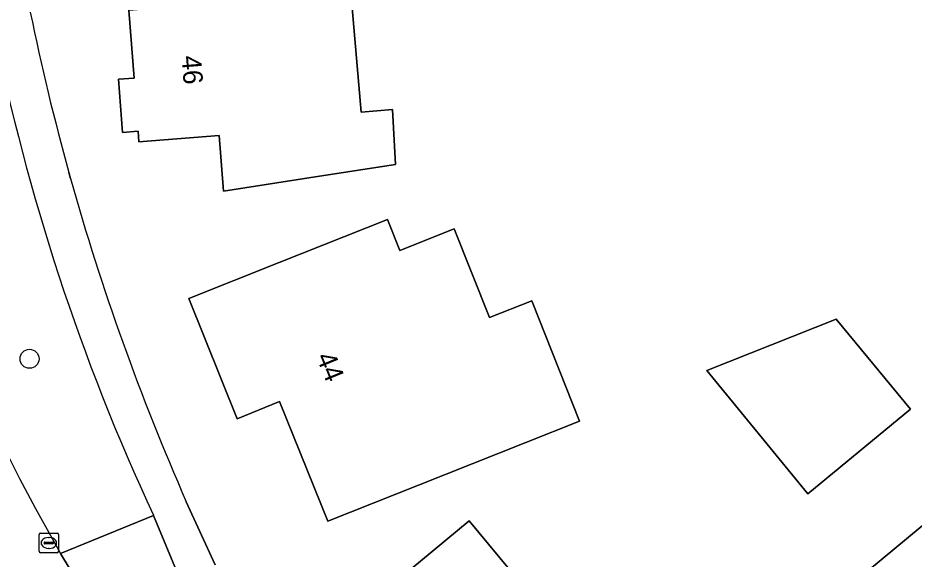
# Model space of a CAD drawing. Extents: x 157320 to 158835, y 386650 to 388491.
# Drawn here: x 158212.25 to 158258.31, y 387511.18 to 387538.95 of the extents above; entities that cross this region are included whole.
import ezdxf

# ---------------------------------------------------------------- set-up
doc = ezdxf.new("R2010")
doc.units = 0
for name, color, linetype in [('IMGEO_Boom', 7, 'Continuous'), ('IMGEO_Erf', 7, 'Continuous'), ('IMGEO_Groenvoorziening', 7, 'Continuous'), ('IMGEO_Kolk', 7, 'Continuous'), ('IMGEO_Pand', 7, 'Continuous'), ('IMGEO_Pand_nummerreeks', 7, 'Continuous'), ('IMGEO_Rijbaan_lokaal_gesloten', 7, 'Continuous'), ('IMGEO_Voetpad_open', 7, 'Continuous')]:
    doc.layers.add(name, color=color, linetype=linetype)

msp = doc.modelspace()

# ---------------------------------------------------------------- linework, layer by layer
at = {"layer": 'IMGEO_Boom'}
msp.add_circle((158212.846, 387521.458), 0.489, dxfattribs=at)
at = {"layer": 'IMGEO_Erf'}
for points in [[(158232.355, 387493.717), (158235.077, 387493.358), (158243.118, 387500), (158245.175, 387501.699), (158256.008, 387510.648), (158261.223, 387514.955), (158266.156, 387519.03), (158270.83, 387522.891), (158271.96, 387523.824), (158277.653, 387528.526), (158277.725, 387528.586), (158278.367, 387529.116), (158280.95, 387531.25), (158282.333, 387534.536), (158281.402, 387546.456), (158281.207, 387548.958), (158280.98, 387551.862), (158280.882, 387553.115), (158280.351, 387559.925), (158279.829, 387566.604), (158279.825, 387566.656), (158279.07, 387576.334)], [(158214.87, 387531.022), (158214.956, 387530.714)], [(158220.903, 387514.123), (158222.383, 387510.885)]]:
    msp.add_lwpolyline(points, dxfattribs=at)
for points in [[(158229.898, 387534.112), (158231.492, 387534.252), (158231.66, 387531.439), (158227.755, 387530.828), (158222.815, 387530.055), (158222.588, 387532.915), (158218.47, 387532.59), (158218.43, 387533.141), (158217.632, 387533.079), (158217.422, 387535.81), (158218.219, 387535.871), (158217.95, 387539.36), (158221.437, 387539.628), (158221.338, 387540.923), (158220.939, 387540.893), (158220.67, 387544.39), (158225.656, 387544.776), (158228.94, 387545.03)], [(158241.116, 387518.26), (158232.831, 387514.966), (158228.184, 387513.119), (158225.685, 387519.264), (158223.51, 387518.38), (158221.03, 387524.55), (158225.677, 387526.398), (158231.236, 387528.608), (158231.869, 387527.017), (158234.67, 387528.131), (158236.482, 387523.572), (158238.659, 387524.438)], [(158254.3, 387523.5), (158258.12, 387518.87), (158252.85, 387514.52), (158247.647, 387520.856)], [(158243.9, 387503.24), (158239.979, 387500), (158236.01, 387496.72), (158233.28, 387500), (158230.75, 387503.04), (158232.143, 387504.189), (158229.09, 387507.89), (158232.943, 387511.078), (158235.443, 387513.147), (158238.502, 387509.45), (158238.656, 387509.578), (158240.712, 387507.093)]]:
    msp.add_lwpolyline(points, close=True, dxfattribs=at)
for centre, radius, start, end in [((158334.926, 387564.38), 124.604, 191.6348, 195.5283), ((158334.977, 387564.374), 124.652, 195.66616, 203.77401)]:
    msp.add_arc(centre, radius, start, end, dxfattribs=at)
at = {"layer": 'IMGEO_Groenvoorziening'}
msp.add_lwpolyline([(158214.44, 387511.471), (158219.217, 387513.422)], dxfattribs=at)
for centre, radius, start, end in [((158319.938, 387560.367), 111.124, 191.34377, 204.9895), ((158302.166, 387561.996), 101.235, 194.06895, 209.93962)]:
    msp.add_arc(centre, radius, start, end, dxfattribs=at)
at = {"layer": 'IMGEO_Kolk'}
for p, q in [((158213.338, 387511.578), (158213.338, 387512.43)), ((158213.413, 387512.504), (158214.265, 387512.504)), ((158213.826, 387512.284), (158213.851, 387512.284)), ((158214.339, 387512.43), (158214.339, 387511.578)), ((158213.597, 387511.998), (158213.597, 387512.01)), ((158214.035, 387511.961), (158213.637, 387511.961)), ((158213.64, 387512.047), (158214.038, 387512.047)), ((158213.849, 387511.724), (158213.824, 387511.724)), ((158214.081, 387512.01), (158214.081, 387511.998)), ((158214.265, 387511.504), (158213.413, 387511.504))]:
    msp.add_line(p, q, dxfattribs=at)
for points in [[(158213.338, 387511.578), (158213.338, 387512.43)], [(158213.413, 387512.504), (158214.265, 387512.504)], [(158214.339, 387512.43), (158214.339, 387511.578)], [(158214.265, 387511.504), (158213.413, 387511.504)]]:
    msp.add_lwpolyline(points, dxfattribs=at)
for centre, radius, start, end in [((158213.415, 387512.428), 0.0765, 91.552, 178.448), ((158213.415, 387512.428), 0.0765, 91.552, 178.448), ((158214.263, 387512.428), 0.0765, 1.552, 88.448), ((158214.263, 387512.428), 0.0765, 1.552, 88.448), ((158213.637, 387512.007), 0.0403, 85.8775, 175.7526), ((158213.634, 387511.997), 0.0366, 178.938, 274.7102), ((158214.038, 387512.004), 0.043, 264.8664, 352.4533), ((158214.042, 387512.009), 0.0386, 1.7309, 96.639), ((158213.415, 387511.58), 0.0765, 181.552, 268.448), ((158213.415, 387511.58), 0.0765, 181.552, 268.448), ((158214.263, 387511.58), 0.0765, 271.552, 358.448), ((158214.263, 387511.58), 0.0765, 271.552, 358.448)]:
    msp.add_arc(centre, radius, start, end, dxfattribs=at)
for centre, major_axis, ratio, start_param, end_param in [((158213.825, 387512.004), (-0.387, 0.002), 0.722429, 4.712389, 7.853982), ((158213.85, 387512.004), (-0.39, 0.002), 0.717154, 1.570796, 4.712389)]:
    msp.add_ellipse(centre, major_axis=major_axis, ratio=ratio, start_param=start_param, end_param=end_param, dxfattribs=at)
at = {"layer": 'IMGEO_Pand'}
for points in [[(158218.43, 387533.141), (158218.47, 387532.59), (158222.588, 387532.915), (158222.815, 387530.055), (158227.755, 387530.828), (158231.66, 387531.439), (158231.492, 387534.252), (158229.898, 387534.112), (158228.94, 387545.03), (158225.656, 387544.776), (158220.67, 387544.39), (158220.939, 387540.893), (158221.338, 387540.923), (158221.437, 387539.628), (158217.95, 387539.36), (158218.219, 387535.871), (158217.422, 387535.81), (158217.632, 387533.079)], [(158232.831, 387514.966), (158241.116, 387518.26), (158238.659, 387524.438), (158236.482, 387523.572), (158234.67, 387528.131), (158231.869, 387527.017), (158231.236, 387528.608), (158225.677, 387526.398), (158221.03, 387524.55), (158223.51, 387518.38), (158225.685, 387519.264), (158228.184, 387513.119)], [(158252.85, 387514.52), (158258.12, 387518.87), (158254.3, 387523.5), (158247.647, 387520.856)], [(158240.712, 387507.093), (158238.656, 387509.578), (158238.502, 387509.45), (158235.443, 387513.147), (158232.943, 387511.078), (158229.09, 387507.89), (158232.143, 387504.189), (158230.75, 387503.04), (158233.28, 387500), (158236.01, 387496.72), (158239.979, 387500), (158243.9, 387503.24)]]:
    msp.add_lwpolyline(points, close=True, dxfattribs=at)
at = {"layer": 'IMGEO_Rijbaan_lokaal_gesloten'}
msp.add_lwpolyline([(158216.264, 387508.429), (158214.44, 387511.471)], dxfattribs=at)
msp.add_arc((158302.166, 387561.996), 101.235, 194.06895, 209.93962, dxfattribs=at)
at = {"layer": 'IMGEO_Voetpad_open'}
for points in [[(158214.956, 387530.714), (158214.87, 387531.022)], [(158222.383, 387510.885), (158220.903, 387514.123)], [(158219.217, 387513.422), (158220.577, 387510.16)]]:
    msp.add_lwpolyline(points, dxfattribs=at)
for points in [[(158256.008, 387510.648), (158257.107, 387509.349), (158262.32, 387513.645), (158261.223, 387514.955)], [(158216.264, 387508.429), (158220.577, 387510.16), (158219.217, 387513.422), (158214.44, 387511.471)]]:
    msp.add_lwpolyline(points, close=True, dxfattribs=at)
for centre, radius, start, end in [((158334.926, 387564.38), 124.604, 191.6348, 195.5283), ((158319.938, 387560.367), 111.124, 191.34377, 204.9895), ((158334.977, 387564.374), 124.652, 195.66616, 203.77401)]:
    msp.add_arc(centre, radius, start, end, dxfattribs=at)

# ---------------------------------------------------------------- texts
at = {"layer": 'IMGEO_Pand_nummerreeks'}
for s, rotation, p in [('46', 274.3922, (158220.659, 387536.992)), ('44', 292.1302, (158227.563, 387521.563))]:
    msp.add_text(s, height=1, rotation=rotation, dxfattribs=at).set_placement(p)

doc.saveas('drawing.dxf')
